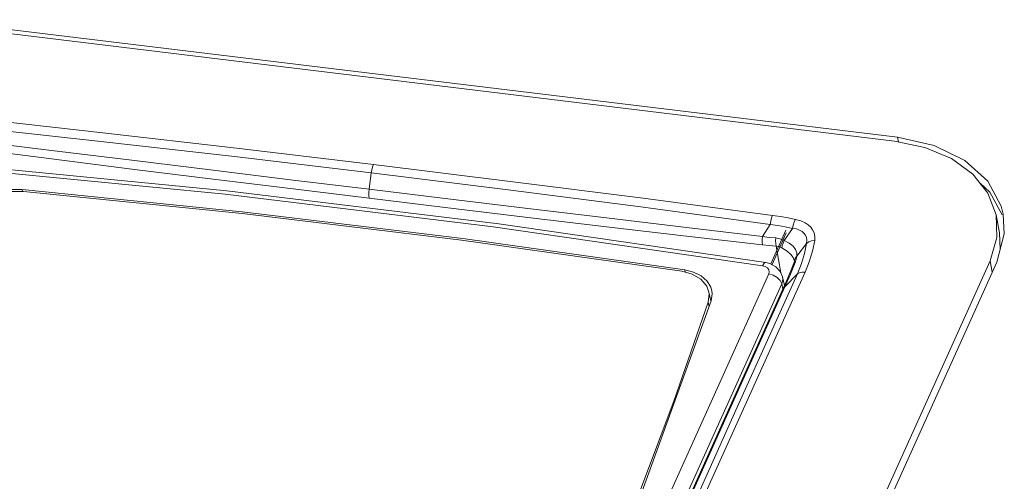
# Model space of a CAD drawing. Header units: millimetres. Extents: x -473 to 23648, y -382 to 1866.
# Tile 405 of 434: x 20775 to 20853, y 1610 to 1647. Entities that reach past the tile are written whole.
import ezdxf

# ---------------------------------------------------------------- set-up
doc = ezdxf.new("R2010")
doc.units = ezdxf.units.MM
doc.header["$LTSCALE"] = 80
doc.layers.get('0').update_dxf_attribs({"linetype": 'CONTINUOUS'})

msp = doc.modelspace()

# ---------------------------------------------------------------- linework, layer by layer
at = {"linetype": 'Continuous', "lineweight": 0}
for p, q in [((20844.452, 1637.369), (20767.279, 1646.743)), ((20767.507, 1647.042), (20844.68, 1637.668)), ((20781.165, 1637.342), (20770.757, 1638.46)), ((20844.68, 1637.668), (20844.751, 1637.306)), ((20847.594, 1637.008), (20844.68, 1637.668)), ((20791.092, 1633.121), (20769.842, 1635.201)), ((20791.22, 1633.406), (20770.113, 1635.469)), ((20802.566, 1633.521), (20802.735, 1634.833)), ((20792.433, 1631.728), (20774.9, 1633.508)), ((20774.933, 1633.34), (20774.9, 1633.508)), ((20853.107, 1631.542), (20852.948, 1632.171)), ((20852.543, 1631.486), (20852.596, 1629.673)), ((20852.543, 1631.486), (20852.825, 1630.04)), ((20853.197, 1629.973), (20853.107, 1631.542)), ((20833.908, 1629.745), (20834.537, 1630.713)), ((20834.578, 1627.569), (20835.791, 1630.261)), ((20835.635, 1629.436), (20836.302, 1630.405)), ((20836.302, 1630.405), (20835.731, 1630.527)), ((20834.678, 1627.515), (20835.82, 1630.046)), ((20834.974, 1629.638), (20835.312, 1629.571)), ((20835.312, 1629.571), (20835.635, 1629.436)), ((20852.596, 1629.673), (20852.059, 1627.819)), ((20852.603, 1627.72), (20853.197, 1629.973)), ((20852.825, 1630.04), (20852.864, 1628.709)), ((20835.013, 1628.991), (20835.387, 1626.85)), ((20836.65, 1628.2), (20837.433, 1629.207)), ((20836.611, 1627.962), (20836.523, 1627.686)), ((20836.65, 1628.2), (20836.611, 1627.962)), ((20817.797, 1551.829), (20852.059, 1627.819)), ((20852.603, 1627.72), (20818.342, 1551.73)), ((20834.18, 1627.687), (20834.18, 1627.687)), ((20834.418, 1627.111), (20834.31, 1627.25)), ((20836.523, 1627.686), (20836.142, 1626.744)), ((20836.372, 1627.504), (20836.208, 1627.102)), ((20836.44, 1627.706), (20836.372, 1627.505)), ((20836.409, 1627.573), (20836.372, 1627.505)), ((20836.372, 1627.505), (20836.372, 1627.504)), ((20836.523, 1627.686), (20836.409, 1627.573)), ((20836.459, 1627.796), (20836.44, 1627.706)), ((20836.458, 1627.798), (20836.458, 1627.797)), ((20836.459, 1627.798), (20836.459, 1627.796)), ((20852.059, 1627.819), (20852.236, 1626.906)), ((20801.847, 1554.544), (20834.418, 1626.785)), ((20827.716, 1627.092), (20827.752, 1626.908)), ((20832.038, 1616.437), (20836.703, 1626.784)), ((20835.087, 1626.492), (20835.325, 1626.244)), ((20835.674, 1625.855), (20835.514, 1626.542)), ((20835.514, 1626.542), (20835.514, 1626.542)), ((20835.706, 1625.753), (20836.703, 1626.784)), ((20836.142, 1626.744), (20835.706, 1625.753)), ((20836.208, 1627.102), (20835.803, 1626.148)), ((20802.879, 1553.733), (20835.45, 1625.973)), ((20835.542, 1625.559), (20826.424, 1605.334)), ((20835.706, 1625.753), (20826.588, 1605.528)), ((20829.81, 1625.712), (20829.89, 1625.436)), ((20835.325, 1626.244), (20835.45, 1625.973)), ((20835.544, 1625.559), (20835.45, 1625.973)), ((20835.803, 1626.148), (20835.543, 1625.559)), ((20829.595, 1624.512), (20829.676, 1625.174)), ((20829.793, 1624.615), (20829.654, 1625.328)), ((20829.676, 1625.174), (20829.654, 1625.326)), ((20829.918, 1625.175), (20829.832, 1624.622)), ((20829.89, 1625.436), (20829.918, 1625.175)), ((20829.832, 1624.622), (20823.702, 1607.752)), ((20829.664, 1624.16), (20829.595, 1624.512)), ((20827.32, 1605.971), (20832.038, 1616.437))]:
    msp.add_line(p, q, dxfattribs=at)
for points in [[(20802.907, 1635.494), (20791.987, 1636.801), (20781.333, 1638.033), (20770.926, 1639.192)], [(20771.171, 1637.365), (20777.246, 1636.614), (20783.632, 1635.829), (20790.12, 1635.036), (20796.502, 1634.258), (20802.566, 1633.521)], [(20802.735, 1634.833), (20791.817, 1636.132), (20781.165, 1637.342)], [(20844.452, 1637.369), (20846.873, 1636.858), (20848.987, 1635.963), (20850.689, 1634.729)], [(20771.173, 1636.721), (20777.247, 1635.941), (20783.633, 1635.136), (20790.12, 1634.329), (20796.502, 1633.544), (20802.567, 1632.804)], [(20852.948, 1632.171), (20851.874, 1634.162), (20850.048, 1635.812), (20847.594, 1637.008)], [(20802.735, 1634.833), (20802.777, 1635.077), (20802.835, 1635.303), (20802.907, 1635.494)], [(20834.728, 1631.442), (20824.411, 1632.801), (20813.81, 1634.15), (20802.907, 1635.494)], [(20834.537, 1630.713), (20824.229, 1632.111), (20813.634, 1633.481), (20802.735, 1634.833)], [(20850.689, 1634.729), (20851.894, 1633.217), (20852.543, 1631.486)], [(20771.011, 1631.767), (20771.4, 1632.283), (20771.943, 1632.741), (20772.607, 1633.112), (20773.353, 1633.373), (20774.133, 1633.508), (20774.9, 1633.508)], [(20834.18, 1627.687), (20812.898, 1630.772), (20791.22, 1633.406)], [(20802.566, 1633.521), (20802.544, 1633.263), (20802.544, 1633.019), (20802.567, 1632.804)], [(20802.566, 1633.521), (20808.629, 1632.785), (20815.005, 1632.013), (20821.482, 1631.232), (20827.854, 1630.467), (20833.908, 1629.745)], [(20853.015, 1631.492), (20852.043, 1633.295), (20851.29, 1633.974)], [(20775.012, 1633.356), (20774.089, 1633.34), (20773.158, 1633.131), (20772.31, 1632.751), (20771.607, 1632.227), (20771.122, 1631.615)], [(20827.48, 1626.982), (20809.924, 1629.46), (20792.429, 1631.585), (20775.012, 1633.356)], [(20833.93, 1627.416), (20812.462, 1630.525), (20791.092, 1633.121)], [(20802.567, 1632.804), (20808.631, 1632.07), (20815.009, 1631.306), (20821.489, 1630.538), (20827.865, 1629.793), (20833.924, 1629.099)], [(20827.716, 1627.092), (20810.043, 1629.589), (20792.433, 1631.728)], [(20834.537, 1630.713), (20834.581, 1630.981), (20834.646, 1631.231), (20834.728, 1631.442)], [(20836.562, 1631.124), (20835.967, 1631.243), (20835.358, 1631.349), (20834.728, 1631.442)], [(20836.302, 1630.405), (20836.366, 1630.671), (20836.454, 1630.917), (20836.562, 1631.124)], [(20838.085, 1629.433), (20838.096, 1629.763), (20838.032, 1630.046), (20837.918, 1630.285), (20837.764, 1630.49), (20837.567, 1630.675), (20837.311, 1630.846), (20836.98, 1631.001), (20836.562, 1631.124)], [(20835.731, 1630.527), (20835.145, 1630.629), (20834.537, 1630.713)], [(20837.433, 1629.207), (20837.461, 1629.467), (20837.423, 1629.688), (20837.341, 1629.87), (20837.227, 1630.021), (20837.076, 1630.152), (20836.877, 1630.266), (20836.62, 1630.357), (20836.302, 1630.405)], [(20833.908, 1629.745), (20833.894, 1629.512), (20833.9, 1629.292), (20833.924, 1629.099)], [(20833.908, 1629.745), (20834.453, 1629.688), (20834.974, 1629.638)], [(20834.974, 1629.638), (20834.967, 1629.405), (20834.981, 1629.185), (20835.013, 1628.991)], [(20833.924, 1629.099), (20834.481, 1629.04), (20835.013, 1628.991)], [(20835.013, 1628.991), (20835.25, 1628.948), (20835.474, 1628.85)], [(20835.635, 1629.436), (20835.555, 1629.224), (20835.501, 1629.025), (20835.474, 1628.85)], [(20835.474, 1628.85), (20835.878, 1628.591), (20836.173, 1628.329), (20836.353, 1628.087)], [(20835.635, 1629.436), (20836.05, 1629.229), (20836.365, 1628.977), (20836.555, 1628.721), (20836.648, 1628.464), (20836.65, 1628.2)], [(20836.703, 1626.784), (20837.037, 1627.6), (20837.279, 1628.406), (20837.433, 1629.207)], [(20837.309, 1626.902), (20837.647, 1627.743), (20837.905, 1628.585), (20838.085, 1629.433)], [(20837.433, 1629.207), (20837.614, 1629.326), (20837.836, 1629.402), (20838.085, 1629.433)], [(20836.353, 1628.087), (20836.446, 1627.857), (20836.458, 1627.798)], [(20836.65, 1628.2), (20836.53, 1628.027), (20836.465, 1627.833), (20836.459, 1627.798)], [(20833.93, 1627.416), (20834.052, 1627.62), (20834.18, 1627.687)], [(20834.31, 1627.25), (20834.141, 1627.356), (20833.93, 1627.416)], [(20834.994, 1627.344), (20834.513, 1627.604), (20834.18, 1627.687)], [(20835.514, 1626.541), (20835.341, 1626.959), (20834.994, 1627.344)], [(20829.654, 1625.326), (20829.476, 1625.806), (20829.015, 1626.345), (20828.326, 1626.752), (20827.48, 1626.982)], [(20827.716, 1627.092), (20828.432, 1626.912), (20829.043, 1626.608), (20829.512, 1626.2), (20829.81, 1625.712)], [(20827.926, 1606.089), (20832.645, 1616.555), (20837.309, 1626.902)], [(20834.418, 1626.785), (20834.455, 1626.95), (20834.418, 1627.111)], [(20834.418, 1626.785), (20834.771, 1626.68), (20835.087, 1626.492)], [(20835.45, 1625.973), (20835.535, 1626.355), (20835.514, 1626.542)], [(20836.703, 1626.784), (20836.873, 1626.868), (20837.079, 1626.908), (20837.309, 1626.902)], [(20835.706, 1625.753), (20835.58, 1625.626), (20835.542, 1625.559)], [(20820.751, 1600.944), (20823.9, 1608.776), (20826.848, 1616.633), (20829.595, 1624.512)]]:
    msp.add_lwpolyline(points, dxfattribs=at)

doc.saveas('drawing.dxf')
